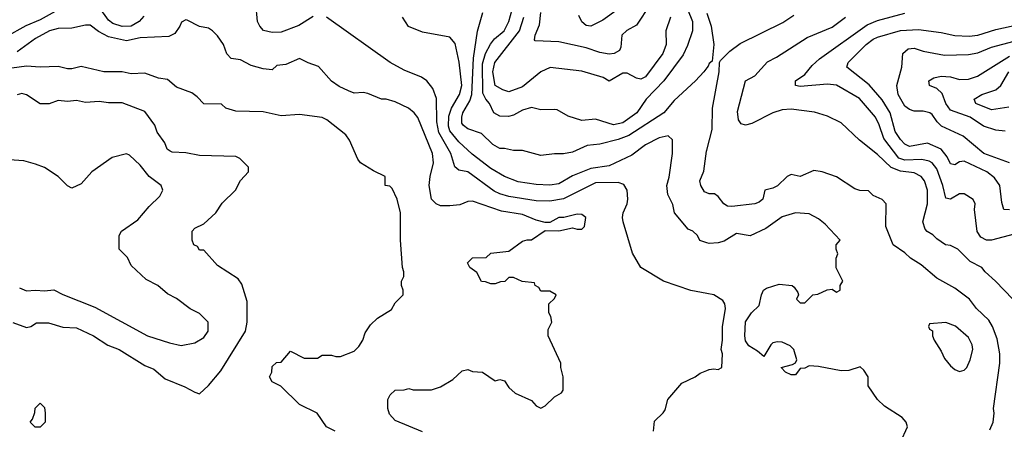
# Model space of a CAD drawing. Header units: inches. Extents: x 1793389 to 1900389, y 320802 to 470796.
# Tile 409 of 656: x 1846980 to 1851307, y 430959 to 432759. Entities that reach past the tile are written whole.
import ezdxf

# ---------------------------------------------------------------- set-up
doc = ezdxf.new("R2010")
doc.units = ezdxf.units.IN
doc.header["$MEASUREMENT"] = 0
doc.layers.add('B8443', color=7, linetype='Continuous')
doc.layers.add('B8453', color=7, linetype='Continuous')

msp = doc.modelspace()

# ---------------------------------------------------------------- linework, layer by layer
at = {"layer": 'B8443', "color": 2}
for points, elevation in [([(1849865.2, 432930), (1849937.1, 432750), (1849937.1, 432710), (1849915.3, 432644.7), (1849895.3, 432604.7), (1849810.6, 432490), (1849733, 432410), (1849692.7, 432350), (1849630, 432306), (1849590, 432297), (1849510, 432321.2), (1849450, 432315.3), (1849390, 432334), (1849342, 432362), (1849330, 432364), (1849270, 432362), (1849230, 432373.2), (1849190, 432361.2), (1849150, 432339.3), (1849127.5, 432332.5), (1849090, 432334), (1849063.7, 432350), (1849045.1, 432390), (1849028.7, 432408.7), (1849015.1, 432435.1), (1849014.7, 432565.3), (1849027.1, 432610), (1849048.7, 432651.3), (1849066.2, 432673.8), (1849109.5, 432710), (1849129.6, 432750), (1849151.5, 432830)], 334), ([(1847525.3, 432774.7), (1847505.5, 432750), (1847470, 432729.7), (1847430, 432728.4), (1847390, 432741.3), (1847370, 432757), (1847330, 432813.3)], 346), ([(1848270, 432773.2), (1848206.3, 432733.7), (1848130, 432703.6), (1848090, 432701.6), (1848051.6, 432711.6), (1848035.1, 432730), (1848026, 432750), (1848018, 432830)], 346), ([(1849750, 432825.2), (1849690, 432734), (1849648.8, 432711.2), (1849626, 432690), (1849622, 432638), (1849616.4, 432623.6), (1849592, 432610), (1849570, 432607), (1849530, 432614.5), (1849470, 432635.1), (1849350, 432660.9), (1849245.2, 432665.2), (1849242, 432670), (1849246, 432690), (1849264.5, 432735.5), (1849269.7, 432790)], 326), ([(1847150, 432802.4), (1847070, 432757.4), (1847007.9, 432732.1), (1846918, 432682)], 346), ([(1850000, 431778.7), (1849969, 431789), (1849958, 431810), (1849938, 431830), (1849918, 431838), (1849858, 431910), (1849850, 431946), (1849828.7, 431990), (1849824, 432030), (1849833.6, 432066.4), (1849848.7, 432170), (1849848.7, 432230), (1849830, 432248.7), (1849790, 432239.3), (1849730, 432209.3), (1849670, 432163.7), (1849570, 432116.2), (1849490, 432104.2), (1849410, 432071.8), (1849350, 432037.6), (1849310, 432032), (1849250, 432034.5), (1849170, 432045.6), (1849110, 432069.6), (1849050, 432105.1), (1848968.4, 432168.4), (1848910, 432222.4), (1848871.1, 432270), (1848864.8, 432290), (1848865.6, 432334.4), (1848878, 432370), (1848912.8, 432430), (1848923, 432470), (1848911.4, 432571.4), (1848893.8, 432653.8), (1848870, 432682), (1848750, 432704), (1848689.3, 432729.3), (1848662, 432770)], 342), ([(1850000, 432546.8), (1849986, 432530), (1849950.4, 432489.6), (1849856.1, 432403.9), (1849810.3, 432349.7), (1849657.3, 432250), (1849610, 432231.5), (1849530, 432212.3), (1849473.7, 432206.3), (1849410, 432177.2), (1849370, 432169.2), (1849330.7, 432169.3), (1849270, 432161.2), (1849190, 432184), (1849150, 432184), (1849110, 432193.2), (1849090, 432193.2), (1849059, 432210), (1849010, 432259), (1848950, 432279.3), (1848930, 432293.2), (1848923.8, 432303.8), (1848923, 432330), (1848928.3, 432350), (1848958.4, 432401.6), (1848967.3, 432430), (1848975.1, 432590), (1848991.8, 432708.2), (1849016, 432790)], 338), ([(1849840.5, 432770), (1849819.1, 432710), (1849821.6, 432650), (1849806.4, 432610), (1849730, 432507), (1849710, 432497), (1849690, 432500.9), (1849650, 432523.7), (1849630, 432523.7), (1849570, 432488), (1849544.7, 432504.7), (1849450, 432532.7), (1849310.9, 432549.1), (1849270.7, 432529.3), (1849190, 432463.7), (1849130, 432440.9), (1849104, 432450), (1849069.6, 432470), (1849059.7, 432530), (1849068.2, 432570), (1849176.9, 432710), (1849196.3, 432770)], 330), ([(1849610, 432804.5), (1849542.9, 432757.1), (1849490, 432729.6), (1849470, 432732.7), (1849450, 432749.2), (1849436.6, 432776.6)], 322), ([(1848750, 430948), (1848630, 430998), (1848604.7, 431024.7), (1848598, 431050), (1848598, 431090), (1848608, 431110), (1848630, 431131.3), (1848670, 431132), (1848690, 431138), (1848710, 431132), (1848790, 431132), (1848830, 431144.7), (1848883.1, 431176.9), (1848924.7, 431215.3), (1848950, 431222), (1848970, 431212), (1849014, 431210), (1849070, 431172), (1849090, 431178), (1849110, 431172), (1849130, 431142), (1849156.9, 431116.9), (1849230, 431084.7), (1849250, 431062), (1849270, 431052), (1849290, 431062), (1849330, 431102), (1849360.4, 431119.6), (1849368, 431130), (1849368, 431190), (1849358, 431230), (1849358, 431250), (1849302, 431370), (1849303.1, 431396.9), (1849318, 431430), (1849314.6, 431454.6), (1849306, 431470), (1849306, 431510), (1849330, 431534), (1849338, 431550), (1849310, 431566), (1849270, 431566), (1849262, 431582), (1849246, 431590), (1849242, 431602), (1849188, 431608), (1849150, 431626), (1849130, 431626), (1849111.6, 431608.4), (1849092.7, 431607.3), (1849070, 431598), (1849050, 431598), (1849027.3, 431607.3), (1849010, 431608), (1848988.4, 431648.4), (1848958, 431670), (1848948, 431690), (1848970, 431712), (1849030, 431714), (1849050, 431732), (1849130, 431742), (1849190, 431784.7), (1849210, 431791.3), (1849230, 431791.3), (1849290, 431832), (1849350, 431831.3), (1849410, 431844.7), (1849430, 431838), (1849450, 431838), (1849462, 431850), (1849468, 431890), (1849450, 431902), (1849430, 431904), (1849371.1, 431888.9), (1849350, 431888.7), (1849310, 431868), (1849290, 431868), (1849250, 431877.2), (1849190, 431902), (1849097.2, 431917.2), (1848970, 431961.2), (1848950, 431959), (1848914.4, 431945.6), (1848870, 431941.2), (1848830, 431941.2), (1848810, 431949), (1848789.3, 431970), (1848779.3, 432030), (1848783.7, 432070), (1848799.3, 432130), (1848794.5, 432170), (1848730, 432328.7), (1848714, 432350), (1848688.7, 432370), (1848630, 432397.2), (1848590, 432409.2), (1848570, 432409.2), (1848510, 432434), (1848490, 432439), (1848450, 432435.3), (1848425.6, 432445.6), (1848384.7, 432464.7), (1848350, 432488), (1848293.6, 432553.6), (1848248.4, 432568.4), (1848210, 432588), (1848150, 432562), (1848110, 432558), (1848090, 432538), (1848050, 432542), (1847998, 432558), (1847950, 432582), (1847910, 432588), (1847890, 432608), (1847875.3, 432650), (1847850, 432688), (1847828, 432710), (1847810, 432722), (1847770, 432728), (1847716.4, 432756.4), (1847710, 432758), (1847691.6, 432748.4), (1847684.7, 432730), (1847662, 432698), (1847635.3, 432684.7), (1847510, 432678.7), (1847450, 432665.6), (1847370, 432682.9), (1847326.5, 432706.5), (1847290, 432735.1), (1847270, 432735.1), (1847210, 432720.9), (1847150, 432719.5), (1847111.3, 432710), (1847050, 432676.2), (1846970, 432617.6)], 350), ([(1850000, 431555), (1849929.1, 431569.1), (1849809.3, 431609.3), (1849709, 431670), (1849673.2, 431733.2), (1849632.3, 431870), (1849629.3, 431890), (1849632.7, 431910), (1849649.4, 431950), (1849652.7, 431970), (1849649.4, 432010), (1849634.5, 432034.5), (1849610, 432043.7), (1849510, 432042.4), (1849370, 431971.5), (1849310, 431961.3), (1849250, 431962), (1849130, 431982), (1849090, 431993), (1849065.3, 432005.3), (1848950, 432089.5), (1848910, 432098), (1848891.9, 432111.9), (1848875.1, 432170), (1848822.2, 432262.2), (1848813.5, 432310), (1848811.9, 432411.9), (1848796, 432456), (1848768.7, 432490), (1848746.3, 432506.3), (1848670, 432537.2), (1848608.7, 432570), (1848329.1, 432769.1)], 346), ([(1848366, 430950), (1848328, 430970), (1848288, 431030), (1848210, 431068), (1848128.4, 431148.4), (1848090, 431168), (1848078, 431190), (1848088, 431210), (1848090, 431234), (1848108.4, 431251.6), (1848130, 431254), (1848170, 431302), (1848230, 431272), (1848250, 431271.3), (1848288.4, 431271.6), (1848310, 431284.7), (1848350, 431284.7), (1848370, 431278), (1848390, 431278), (1848450, 431302), (1848470, 431322), (1848488.7, 431350), (1848498, 431382), (1848522, 431418), (1848552.9, 431447.1), (1848614.6, 431485.4), (1848630, 431514), (1848666, 431550), (1848666, 431570), (1848658, 431590), (1848658, 431610), (1848668, 431630), (1848668, 431650), (1848662, 431670), (1848654, 431790), (1848653.2, 431910), (1848639, 431970), (1848616.4, 432016.4), (1848607.3, 432027.3), (1848586, 432030), (1848586, 432070), (1848534.6, 432094.6), (1848478, 432130), (1848465.6, 432145.6), (1848429.1, 432229.1), (1848412.9, 432252.9), (1848330, 432319), (1848310, 432329.2), (1848210, 432342.7), (1848130, 432336), (1848050, 432353.2), (1847930, 432357.2), (1847886, 432370), (1847867.3, 432387.3), (1847790, 432388.7), (1847760.2, 432420.2), (1847737.2, 432437.2), (1847670, 432462), (1847630, 432495.3), (1847590, 432502), (1847530, 432524), (1847470, 432521.2), (1847430, 432529), (1847350.8, 432529.2), (1847250, 432553.2), (1847210, 432542.7), (1847190, 432542.7), (1847150, 432553.2), (1847070, 432549.4), (1847010, 432554.5), (1846890, 432538.7)], 354), ([(1846950, 431427.3), (1847010, 431406), (1847029.1, 431410.9), (1847054, 431426), (1847107.1, 431427.1), (1847170, 431406.8), (1847230, 431404), (1847304.7, 431370), (1847368.1, 431328.1), (1847418, 431310), (1847530, 431238.8), (1847570, 431222.8), (1847619.8, 431179.8), (1847705.4, 431145.4), (1847750, 431122), (1847770, 431114), (1847810, 431151.3), (1847864.1, 431215.9), (1847972.7, 431390), (1847979.3, 431430), (1847980.2, 431520.2), (1847956.5, 431596.5), (1847940.2, 431620.2), (1847850, 431678), (1847790, 431746), (1847770, 431746), (1847762, 431762), (1847746, 431770), (1847738, 431790), (1847738, 431830), (1847750, 431842), (1847790, 431862), (1847842, 431910), (1847870, 431952), (1847928.7, 432010), (1847950, 432052), (1847986, 432090), (1847986, 432110), (1847948.4, 432148.4), (1847930, 432158), (1847770, 432161.2), (1847710, 432174), (1847650, 432177.2), (1847641.5, 432181.5), (1847629, 432190), (1847617.5, 432217.5), (1847584.8, 432264.8), (1847574.8, 432294.8), (1847530, 432355.3), (1847430, 432392.7), (1847370, 432392.7), (1847330, 432399.3), (1847270, 432394), (1847230, 432404), (1847190, 432399), (1847150, 432404), (1847110, 432388.7), (1847070, 432388.7), (1847010, 432428.7), (1846990, 432434), (1846970, 432428.7)], 358), ([(1846979.9, 431579.9), (1847010, 431567.7), (1847050, 431570.8), (1847090, 431566.8), (1847130, 431571), (1847170.5, 431550.5), (1847310, 431494.8), (1847542, 431370), (1847638, 431338), (1847690, 431326.8), (1847750, 431338), (1847790, 431362), (1847808, 431390), (1847808, 431430), (1847770, 431468), (1847730, 431488.7), (1847670, 431534), (1847630, 431554), (1847588, 431590), (1847536.5, 431616.5), (1847470, 431678), (1847453.6, 431713.6), (1847418, 431750), (1847418, 431810), (1847428, 431830), (1847500.2, 431879.8), (1847550, 431938), (1847596.5, 431983.5), (1847608.7, 432010), (1847602, 432030), (1847550, 432069), (1847510, 432119), (1847463.1, 432163.1), (1847450, 432168.7), (1847386.4, 432153.6), (1847298, 432090), (1847250, 432038), (1847210, 432018), (1847190, 432028), (1847149.1, 432069.1), (1847090, 432109), (1847050, 432124), (1846998, 432138), (1846890, 432145.2)], 362), ([(1850000, 431998), (1849990, 432002), (1849973.2, 432030), (1849969.5, 432050), (1849986.8, 432093.2), (1849998.9, 432181.1), (1850000, 432185.1)], 338), ([(1849766, 430950), (1849770, 430994), (1849808.4, 431031.6), (1849816.4, 431043.6), (1849828.7, 431090), (1849890, 431162), (1849948, 431190), (1849970, 431206), (1850000, 431217.2)], 346)]:
    msp.add_lwpolyline(points, dxfattribs=dict(at, elevation=elevation))
at = {"layer": 'B8443', "color": 2, "elevation": 354}
msp.add_lwpolyline([(1847048.4, 430968.4), (1847026, 430990), (1847036.4, 431003.6), (1847047.3, 431032.7), (1847048.4, 431051.6), (1847070, 431074), (1847090, 431054), (1847092, 431030), (1847092, 430990), (1847070, 430968.7)], close=True, dxfattribs=at)
at = {"layer": 'B8453', "color": 2}
for points, elevation in [([(1850000, 432787.2), (1850018.4, 432730), (1850030.7, 432650), (1850023.6, 432576.4), (1850010, 432566), (1850006, 432554), (1850000, 432546.8)], 338), ([(1850000, 432185.1), (1850023.7, 432276.3), (1850024.5, 432370), (1850054, 432530), (1850055.3, 432570), (1850060.2, 432579.8), (1850100.1, 432619.9), (1850146.5, 432653.5), (1850333.6, 432746.4), (1850381.5, 432778.5)], 338), ([(1851344, 431530), (1851268.7, 431610), (1851222, 431650), (1851208, 431670), (1851156.5, 431696.5), (1851102, 431750), (1851070, 431766), (1851048, 431770), (1851010, 431795.3), (1850992.5, 431812.5), (1850967.2, 431827.2), (1850958.6, 431838.6), (1850949.3, 431870), (1850969.5, 431950), (1850969.6, 432010), (1850956.2, 432050), (1850940.9, 432070), (1850910, 432085.6), (1850850, 432092.4), (1850809.8, 432109.8), (1850750, 432166.6), (1850670, 432229.2), (1850590, 432305.2), (1850530, 432334), (1850472.5, 432352.5), (1850370, 432366), (1850330, 432362.7), (1850290, 432349.2), (1850197.6, 432302.4), (1850170, 432295.1), (1850150, 432301.2), (1850138.4, 432318.4), (1850134.8, 432354.8), (1850169, 432490), (1850210, 432511.3), (1850266.3, 432573.7), (1850306.3, 432593.7), (1850440.1, 432679.9), (1850550, 432725.5), (1850609, 432770)], 334), ([(1851350, 431816), (1851250.4, 431789.6), (1851228.7, 431790), (1851203.3, 431803.3), (1851187.7, 431827.7), (1851175.3, 431924.7), (1851179, 431950), (1851170, 431968), (1851130, 431994), (1851110, 431994), (1851070, 431969.3), (1851050, 431974), (1851036.2, 432030), (1851010, 432102.7), (1850990, 432129.6), (1850977, 432137), (1850943.8, 432143.8), (1850870, 432141), (1850843.6, 432150), (1850777.2, 432237.2), (1850757.1, 432297.1), (1850740.9, 432330), (1850670, 432412), (1850570, 432471.6), (1850530, 432475.6), (1850410, 432464.5), (1850388.7, 432470), (1850389.2, 432490), (1850430, 432517.3), (1850462.3, 432557.7), (1850494.2, 432585.9), (1850703.7, 432736.3), (1850750, 432755.3), (1850870, 432786.7)], 330), ([(1851330, 431923.7), (1851305.2, 431925.2), (1851295.9, 431955.9), (1851287, 432030), (1851263.3, 432063.3), (1851230, 432089.5), (1851130, 432137.2), (1851110, 432134), (1851090, 432121.2), (1851070, 432125.2), (1851055.9, 432155.9), (1851030, 432189.4), (1850970, 432215.6), (1850890, 432202), (1850870, 432212.3), (1850850, 432232.3), (1850827.4, 432267.4), (1850805.1, 432350), (1850770, 432407), (1850712.4, 432472.4), (1850615.3, 432550), (1850621.2, 432570), (1850699.3, 432650), (1850730, 432672.7), (1850750, 432681.6), (1850850.4, 432710.4), (1850930, 432715.8), (1851030, 432702.4), (1851090, 432688.4), (1851153.1, 432686.9), (1851190, 432690.4), (1851270, 432714.9), (1851370, 432737.1)], 326), ([(1851329, 432130), (1851217.2, 432170), (1851126.7, 432246.7), (1851031.2, 432291.2), (1851012.3, 432310), (1850990, 432342.7), (1850979, 432350), (1850950, 432357), (1850910, 432357.2), (1850890, 432364), (1850870, 432379), (1850840.9, 432430), (1850835.1, 432470), (1850857.2, 432550), (1850861.2, 432610), (1850884, 432630), (1850910, 432633), (1850950, 432620.7), (1851043.4, 432603.4), (1851150, 432605.5), (1851190, 432612.4), (1851250, 432637.6), (1851350, 432663.7)], 322), ([(1851310, 432269), (1851270, 432272.7), (1851215.3, 432290), (1851157.2, 432330), (1851070, 432360.7), (1851049.8, 432389.8), (1851033.6, 432433.6), (1851010, 432456), (1850978, 432470), (1850975.3, 432490), (1850996.5, 432503.5), (1851030, 432510.4), (1851070, 432508.2), (1851110, 432495.5), (1851150, 432497.1), (1851189.6, 432510.4), (1851330, 432598.3)], 318), ([(1851326.3, 432373.7), (1851250, 432362.4), (1851182, 432390), (1851174, 432410), (1851208.7, 432430), (1851270, 432450.6), (1851291, 432469), (1851326, 432530)], 314), ([(1851243.1, 430956.9), (1851257.2, 430990), (1851262, 431030), (1851259, 431050), (1851287, 431250), (1851287, 431290), (1851275.9, 431355.9), (1851255.1, 431410), (1851238.3, 431438.3), (1851185.2, 431490), (1851154, 431530), (1851090, 431579.3), (1851010, 431622.7), (1850941.2, 431681.2), (1850894, 431710), (1850870, 431734), (1850819, 431770), (1850786, 431850), (1850788, 431950), (1850770, 431968), (1850730, 431986), (1850710, 432006), (1850671.3, 432008.7), (1850650, 432015.3), (1850570, 432068.7), (1850506, 432090), (1850470, 432095.3), (1850410, 432069), (1850370, 432079), (1850352, 432070), (1850310, 432029.2), (1850290, 432019), (1850254, 432010), (1850246, 431970), (1850230, 431957.2), (1850210, 431949.4), (1850110, 431938), (1850090, 431939.3), (1850074, 431950), (1850050, 431982), (1850034, 431994), (1850010, 431994), (1850000, 431998)], 338), ([(1850850, 430902), (1850882, 430970), (1850875.3, 430990), (1850858, 431010), (1850780.2, 431060.2), (1850749.4, 431089.4), (1850708.7, 431150), (1850708, 431190), (1850690, 431218), (1850673.6, 431233.6), (1850623.6, 431216.4), (1850590, 431215.3), (1850490, 431235.3), (1850450, 431238), (1850430, 431228), (1850410, 431226), (1850390, 431198), (1850370, 431198), (1850346, 431210), (1850326, 431230), (1850376.4, 431243.6), (1850388.7, 431251.3), (1850395.3, 431264.7), (1850382.7, 431310), (1850365.8, 431325.8), (1850330, 431341.6), (1850310, 431343.6), (1850290, 431338), (1850280.7, 431330), (1850250, 431278), (1850222.7, 431302.7), (1850184.8, 431324.8), (1850170, 431348), (1850166, 431370), (1850169.4, 431430.6), (1850195.3, 431470), (1850230, 431502), (1850239.3, 431550), (1850249.2, 431570), (1850261.5, 431578.5), (1850316.9, 431596.9), (1850374, 431590), (1850383.6, 431583.6), (1850399.6, 431559.6), (1850402, 431550), (1850394, 431530), (1850410, 431514), (1850430, 431514), (1850466, 431550), (1850487.3, 431552.7), (1850528.4, 431571.6), (1850550, 431574), (1850570, 431562), (1850586, 431570), (1850586, 431590), (1850598, 431610), (1850568.7, 431668.7), (1850568.7, 431710), (1850575.3, 431730), (1850568, 431750), (1850568, 431770), (1850586, 431790), (1850520.2, 431860.2), (1850490, 431884), (1850450, 431905.2), (1850390, 431909.2), (1850330, 431892.7), (1850258.8, 431841.2), (1850190, 431809), (1850130, 431819), (1850075.3, 431784.7), (1850050, 431778), (1850010, 431775.3), (1850000, 431778.7)], 342), ([(1850000, 431217.2), (1850010, 431221), (1850030, 431224.7), (1850050, 431222), (1850066, 431230), (1850068, 431290), (1850062, 431310), (1850068.9, 431351.1), (1850069.2, 431409.2), (1850082, 431490), (1850079.3, 431510), (1850070, 431524), (1850030, 431549), (1850000, 431555)], 346)]:
    msp.add_lwpolyline(points, dxfattribs=dict(at, elevation=elevation))
at = {"layer": 'B8453', "color": 2, "elevation": 342}
msp.add_lwpolyline([(1851050, 431428), (1850978, 431422), (1850974, 431410), (1850978, 431398), (1850992, 431392), (1850992, 431370), (1850998, 431350), (1851030, 431302), (1851044.7, 431270), (1851070, 431238), (1851090, 431222), (1851110, 431212), (1851130, 431218), (1851142, 431230), (1851156.5, 431263.5), (1851169, 431310), (1851165.2, 431330), (1851150, 431362), (1851092.1, 431412.1)], close=True, dxfattribs=at)

doc.saveas('drawing.dxf')
